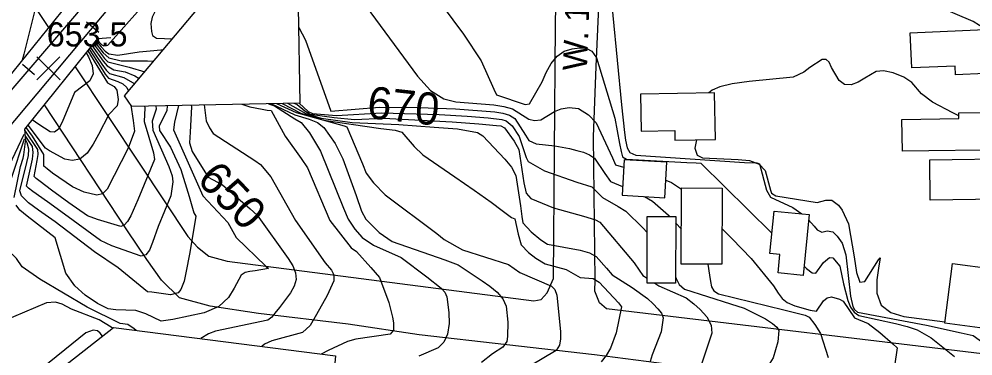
# Model space of a CAD drawing. Extents: x 79600 to 91800, y 75600 to 84400.
# Drawn here: x 85266 to 85859, y 82239 to 82449 of the extents above; entities that cross this region are included whole.
import ezdxf

# ---------------------------------------------------------------- set-up
doc = ezdxf.new("R2010")
doc.units = 0
for name, color, linetype in [('084-090$0$BLDG', 7, 'Continuous'), ('084-090$0$BRIDGE', 7, 'Continuous'), ('084-090$0$INDEX', 7, 'Continuous'), ('084-090$0$INDXLBL', 7, 'Continuous'), ('084-090$0$INTER', 7, 'Continuous'), ('084-090$0$ROAD', 7, 'Continuous'), ('084-090$0$ROAD-NAME', 7, 'Continuous'), ('084-090$0$RR', 7, 'Continuous'), ('084-090$0$SPOTMARK', 7, 'Continuous'), ('084-090$0$SPOTS', 7, 'Continuous')]:
    doc.layers.add(name, color=color, linetype=linetype)

# ---------------------------------------------------------------- blocks, each defined once
blk = doc.blocks.new('084-090$0$RRTICK100')
blk.add_line((0, -5), (0, 5))
blk = doc.blocks.new('084-090$0$SPOTX')
at = {"layer": '084-090$0$SPOTMARK'}
for p, q in [((-0.37, 0.358), (0.351, -0.358)), ((-0.012, 0), (0.347, 0.358)), ((-0.012, 0), (-0.37, -0.358))]:
    blk.add_line(p, q, dxfattribs=at)

msp = doc.modelspace()

# ---------------------------------------------------------------- linework, layer by layer
at = {"layer": '084-090$0$BLDG'}
for points in [[(85440.28, 82396.51), (85335.78, 82394.39), (85331.4, 82400.99), (85378.39, 82456.88), (85378.39, 82473.24), (85501.32, 82625.6), (85578.19, 82627.13), (85579.24, 82457.63), (85439.23, 82456.09)], [(85881.05, 82423.9), (85865.97, 82423.22), (85866.35, 82414.89), (85847.93, 82414.05), (85847.68, 82419.52), (85820.73, 82418.29), (85819.74, 82440.08), (85880.18, 82442.83)], [(85652.46, 82379.05), (85673.39, 82379.47), (85673.51, 82373.44), (85698.63, 82373.94), (85698.06, 82402.91), (85652, 82401.99)], [(85814.57, 82386.31), (85849.98, 82386.82), (85849.92, 82390.37), (85880.21, 82390.81), (85880.55, 82367.51), (85814.86, 82366.55)], [(85640.61, 82339.18), (85667.23, 82337.7), (85668.46, 82359.8), (85641.84, 82361.28)], [(85888.01, 82336.65), (85888.6, 82336.95), (85832.21, 82336.23), (85831.89, 82361.32), (85887.69, 82362.02)], [(85677.34, 82296.47), (85677.64, 82343.86), (85702.94, 82343.7), (85702.64, 82296.31)], [(85737.68, 82290.92), (85738.78, 82302.31), (85732.53, 82302.92), (85735.1, 82329.39), (85756.92, 82327.27), (85753.25, 82289.41)], [(85656.14, 82284.57), (85656.21, 82325.95), (85673.95, 82325.92), (85673.88, 82284.55)], [(85871.11, 82293.46), (85866.23, 82256.38), (85841.19, 82259.67), (85846.07, 82296.75)], [(85361.53, 82148.55), (85300.09, 82100.7), (85227.05, 82195.39), (85237.63, 82203.53), (85245.73, 82195.58), (85324.48, 82257.03), (85462.52, 82239.41), (85459.05, 82200.77), (85469.25, 82199.18), (85468.3, 82186.2), (85456.71, 82186.86), (85450.41, 82137.24)]]:
    msp.add_lwpolyline(points, close=True, dxfattribs=at)
at = {"layer": '084-090$0$BRIDGE'}
for points in [[(85295.42, 82464.24), (85296.7, 82459), (85252.93, 82405.15), (85245.2, 82405.39)], [(85269.92, 82372.74), (85269.38, 82380.3), (85314.83, 82436.64), (85322.85, 82437.18)]]:
    msp.add_lwpolyline(points, dxfattribs=at)
at = {"layer": '084-090$0$INDEX'}
msp.add_line((85673.94, 82322.03), (85677.48, 82318.23), dxfattribs=at)
for points in [[(85439.45, 82443.82), (85439.63, 82443.51), (85443.9, 82435.57), (85459.58, 82391.46), (85489.85, 82393.84), (85514.41, 82393.74), (85537.07, 82392.86), (85561.54, 82391.06), (85566.5, 82390.25), (85570.74, 82388.89), (85573.87, 82386.86), (85580.64, 82376.5), (85582.73, 82373.31), (85587.18, 82371.1), (85598.83, 82369.93), (85607.87, 82368.24), (85612.54, 82367.1), (85616.71, 82365.89), (85620.32, 82364.38), (85623.42, 82362.25), (85629.93, 82352.67), (85633.44, 82347.7), (85640.92, 82344.72)], [(85313.7, 82435.23), (85316.76, 82431.42), (85319.31, 82428.69), (85321.52, 82427.13), (85327.11, 82426.26), (85340.36, 82428.3), (85347.28, 82429), (85353.83, 82429.51), (85355.4, 82429.54)], [(85309.41, 82429.92), (85316.51, 82418.89), (85319.39, 82414.51), (85321.4, 82412.02), (85327.26, 82409.97), (85330.18, 82408.44), (85332.68, 82406.22), (85333.78, 82403.82)], [(85335.29, 82395.13), (85336.61, 82385.65), (85337.49, 82378.99), (85333.49, 82368.42), (85320.48, 82342.97), (85317.66, 82340.03), (85314.12, 82339.16), (85306.15, 82341.13), (85298.9, 82344.44), (85286.53, 82352.97), (85283.16, 82355.65), (85281.16, 82357.37), (85281.15, 82364.45), (85274.17, 82376), (85270.24, 82381.37)], [(85372.65, 82395.14), (85372.91, 82394.16), (85372.05, 82378.38), (85371.73, 82371.84), (85373.34, 82366.33), (85383.37, 82350.49), (85392.17, 82345.6), (85409.33, 82330.75), (85413.73, 82326.81), (85433.11, 82299.87), (85435.89, 82295.43), (85437.69, 82291.06), (85437.99, 82286.89), (85436.85, 82282.77), (85434.49, 82278.48), (85427.75, 82269.54), (85424.84, 82265.91), (85422.84, 82263.4), (85420.51, 82261.68), (85387.86, 82254.69), (85383.53, 82253.06), (85378.86, 82250.19), (85378.78, 82250.1)], [(85425.73, 82396.21), (85438, 82390.53), (85467.79, 82382.38), (85469.62, 82381.78), (85479.25, 82358.73), (85481.58, 82352.89), (85486.08, 82346.87), (85493.43, 82339.56), (85525.39, 82315.47), (85529.99, 82311.7), (85541.48, 82305.36), (85570.04, 82296.16), (85577.09, 82291.11), (85596.67, 82282.7), (85598.73, 82280.58), (85600.11, 82277.19), (85602.29, 82254.61), (85602.45, 82249.92), (85601.74, 82245.99), (85599.66, 82242.65), (85583.34, 82233.01)], [(85338.61, 82255.23), (85337.37, 82256.23), (85333.4, 82258.83), (85328.67, 82259.47), (85308.04, 82269.65), (85278.7, 82287.12), (85267.73, 82294.7), (85264.1, 82299.83), (85261.74, 82302.49), (85243.28, 82309.97), (85240.85, 82311.31), (85240.2, 82312.91), (85255.64, 82337.87), (85260.64, 82348.6), (85264.84, 82360.95), (85265.5, 82363.18), (85269.16, 82374.24)], [(85654.62, 82338.4), (85659.45, 82335.51), (85669.46, 82326.85), (85670.33, 82325.93)], [(85693.94, 82296.36), (85695.08, 82289.51), (85695.51, 82285.53), (85696.21, 82282.35), (85697.71, 82279.87), (85700.63, 82277.87), (85741.28, 82267.94), (85749.46, 82266.03), (85754.39, 82264.67), (85756.95, 82263.41), (85760.51, 82258.98), (85764.04, 82253.32), (85768.82, 82238.35)]]:
    msp.add_lwpolyline(points, dxfattribs=at)
at = {"layer": '084-090$0$INTER'}
for points in [[(85489.36, 82807.04), (85488.23, 82806.22), (85477.39, 82798.85), (85467.55, 82791.52), (85459.68, 82784.55), (85448.52, 82771.44), (85426.39, 82734.98), (85395.46, 82690.09), (85372.62, 82660.02), (85339.03, 82610.29), (85327.72, 82593.91), (85301.02, 82563.75), (85288.55, 82548.67), (85278.35, 82533.2), (85272.16, 82522.67), (85270.32, 82516.4), (85269.69, 82509.21), (85270.4, 82501), (85278.81, 82472.11), (85279.34, 82469.33), (85268.77, 82426.95), (85267.6, 82423.21)], [(85314.26, 82435.93), (85315.48, 82434.35), (85317.12, 82432.71), (85318.43, 82431.95), (85321.01, 82432.42), (85349.44, 82464.54), (85360.52, 82477.42), (85366.83, 82483.75), (85352.18, 82457.31), (85348.6, 82449.9), (85347.65, 82445.89), (85348.02, 82440.86), (85348.8, 82438.48), (85351.14, 82436.81), (85361.07, 82436.4), (85361.18, 82436.41)], [(85632.09, 82478.86), (85640.21, 82395.47), (85642.14, 82378.22), (85642.74, 82373.38), (85643.7, 82368.75), (85645.44, 82365.82), (85649.27, 82364.19), (85716.7, 82359.65), (85724.36, 82359.3), (85726.09, 82358.74), (85730.32, 82342.44), (85732.9, 82338.07), (85746.83, 82331.54), (85752.3, 82327.72)], [(85866.67, 82442.22), (85858.97, 82447.1), (85835, 82457.35), (85820.39, 82461.35)], [(85481.46, 82456.55), (85513.41, 82413.2), (85521.63, 82404.21), (85529.78, 82399.2), (85537.3, 82397.19), (85560.98, 82395.31), (85567.09, 82394.36), (85572.57, 82392.82), (85582.62, 82386.48), (85586.26, 82385.75), (85590.08, 82385.98), (85598.59, 82391.18), (85602.69, 82392.95), (85607.79, 82393.82), (85613.53, 82393.04), (85619.76, 82389.21), (85624.58, 82384.2), (85634.59, 82362.47), (85636.51, 82358.12), (85641.59, 82356.72)], [(85528.89, 82457.07), (85541.96, 82439.24), (85553.07, 82422.63), (85560.91, 82405.08), (85562.62, 82401.66), (85580.43, 82395.55), (85583.08, 82395.96), (85590.94, 82409.75), (85593.51, 82415.44), (85596.54, 82421.02), (85600.24, 82425.63), (85604.7, 82428.66), (85609.52, 82430.27), (85614.2, 82430.84), (85618.31, 82430.54), (85621.8, 82428.73), (85624.71, 82424.57), (85636.03, 82387.21), (85639.12, 82371.43), (85640.01, 82366.32), (85640.97, 82363.17), (85643.46, 82361.58), (85680.94, 82359.51), (85686.6, 82359.34), (85689.67, 82359.21), (85733.76, 82315.63)], [(85312.9, 82434.25), (85318.12, 82427.77), (85321.48, 82424.56), (85329.21, 82422.75), (85345.53, 82422.63), (85349.34, 82422.45), (85349.43, 82422.43)], [(85308.57, 82428.87), (85315.73, 82417.12), (85320.78, 82409.12), (85324.83, 82406.87), (85326.48, 82404.6), (85327.3, 82398.75), (85326.83, 82394.84), (85321.65, 82389.42), (85315.12, 82377), (85311.9, 82371.03), (85308.01, 82365.46), (85303.58, 82361.7), (85298.81, 82360.73), (85294.3, 82361.7), (85284.77, 82366.83), (85282.16, 82368.4), (85271.39, 82382.8)], [(85310.26, 82430.98), (85317.29, 82420.67), (85319.91, 82417.02), (85322.01, 82414.93), (85330.88, 82412.44), (85337.63, 82408.4)], [(85311.2, 82432.13), (85318.07, 82422.45), (85320.43, 82419.54), (85324.72, 82417.05), (85331.67, 82415.84), (85337.63, 82413.49), (85340.47, 82411.78)], [(85312.13, 82433.3), (85318.85, 82424.22), (85320.95, 82422.05), (85334.15, 82418.77), (85343.86, 82415.8)], [(85307.57, 82427.64), (85309, 82425.23), (85311.22, 82419.9), (85311.79, 82414.65), (85309.77, 82410.36), (85300.32, 82403.08), (85292.63, 82384.61), (85290.21, 82380.35), (85287.71, 82378.51), (85285.2, 82378.65), (85278.08, 82383.08), (85273.96, 82385.98)], [(85849.95, 82388.49), (85846.22, 82390.39), (85833.57, 82397.1), (85826.76, 82402.19), (85820.82, 82409.34), (85815.72, 82412.55), (85809.24, 82415.19), (85803.07, 82416.55), (85798.51, 82416.14), (85791.56, 82411.93), (85787.45, 82409.44), (85783.03, 82407.82), (85778.89, 82408), (85775.52, 82410.53), (85770.9, 82418.65), (85769.28, 82421.82), (85767.53, 82423.54), (85765.03, 82423.46), (85757.34, 82418.51), (85753.62, 82415.61), (85747.06, 82412.49), (85719.64, 82409.87), (85708.99, 82408.48), (85701.31, 82406.64), (85696.59, 82404.56), (85694.64, 82402.84)], [(85364.94, 82394.98), (85362.32, 82384.7), (85361.83, 82379.95), (85377.56, 82344.34), (85379.99, 82338.88), (85395.49, 82322.31), (85400.81, 82313.06), (85419.16, 82295.2), (85420.92, 82293.76), (85412.59, 82292.22), (85409.29, 82291.85), (85406.36, 82291.13), (85403.84, 82289.52), (85399.41, 82281.41), (85396.01, 82275.58), (85390.03, 82270.16), (85380.75, 82266.18), (85361.42, 82262.06), (85354.03, 82261.05), (85344.53, 82265.62), (85338.26, 82267.65), (85325.88, 82267.97), (85321.25, 82268.65), (85314.52, 82272), (85306.83, 82277.08), (85300.46, 82282.99), (85294.78, 82290.74), (85288.31, 82312.82), (85270.71, 82326.16), (85266.3, 82329.85), (85263.95, 82333.09)], [(85357.81, 82394.84), (85357.59, 82391.78), (85352.93, 82382.14), (85353.07, 82379.52), (85359.82, 82369.01), (85366.31, 82355.12), (85371.54, 82338.35), (85374.43, 82328.27), (85375.67, 82326.29), (85371.83, 82303.72), (85369.43, 82290.94), (85368.35, 82285.92), (85366.4, 82280.74), (85364.7, 82278.65), (85359.89, 82277.28), (85348.29, 82278.89), (85345.54, 82279.24), (85327.47, 82294.02), (85312.66, 82304.15), (85288.18, 82322.62), (85277.93, 82329.95), (85271.57, 82334.6), (85267.18, 82338.95), (85266.34, 82341.86), (85270.59, 82359.55), (85271.55, 82363.88), (85271.74, 82367.9), (85270.85, 82371.71), (85269.88, 82373.35)], [(85343.64, 82394.55), (85343.94, 82393.45), (85343.59, 82385.05), (85349.32, 82365.48), (85350, 82361.34), (85339.65, 82336.26), (85335.21, 82326.4), (85333.23, 82322.86), (85331.2, 82320.63), (85328.95, 82319.88), (85314.44, 82324.11), (85308.31, 82326.38), (85296.75, 82334.48), (85285.9, 82342.36), (85278.81, 82347.76), (85276.4, 82349.65), (85275.09, 82350.82), (85277.06, 82360.89), (85277.7, 82364.56), (85277.45, 82367.56), (85269.43, 82379.65)], [(85350.85, 82394.7), (85350.97, 82392.77), (85348.44, 82385.15), (85348.82, 82379.75), (85358.79, 82357.03), (85360.84, 82351.2), (85361.33, 82347.62), (85360.04, 82338.8), (85352.15, 82319.88), (85348.71, 82309.78), (85346.91, 82305.13), (85344.61, 82302.09), (85341.64, 82301.36), (85323.41, 82307.78), (85316.43, 82311.12), (85294.01, 82327.44), (85283.42, 82335.02), (85274.36, 82341.53), (85271.71, 82343.52), (85270.4, 82344.82), (85274.04, 82361.54), (85274.6, 82365.85), (85274.12, 82369.52), (85269.66, 82376.41)], [(85380.83, 82395.3), (85382.17, 82385.43), (85384.19, 82381.04), (85386.37, 82377.63), (85412.25, 82360.72), (85415.79, 82358.39), (85422.27, 82350.68), (85437.57, 82323.61), (85456.02, 82297.17), (85459.9, 82292.67), (85461.35, 82289.77), (85461.51, 82286.1), (85457.29, 82276.83), (85450.76, 82265.05), (85446.78, 82258.22), (85442.04, 82253.92), (85422.87, 82248.75), (85418.36, 82246.75), (85416.58, 82245.27)], [(85404.27, 82395.78), (85409.17, 82394.06), (85416.89, 82392.66), (85420.1, 82392.16), (85422.57, 82391.77), (85431.1, 82375.86), (85441.11, 82362), (85444.97, 82356.19), (85458.91, 82323.54), (85472.15, 82306.61), (85475.53, 82304.25), (85484.44, 82294.3), (85489.85, 82288), (85495.55, 82272.6), (85497.94, 82263.55), (85498.63, 82260.01), (85498.63, 82255.4), (85496.53, 82252.86), (85475.14, 82249.88), (85470.03, 82248.41), (85457.88, 82242.8), (85453.56, 82240.55)], [(85420.88, 82396.11), (85424.53, 82394.81), (85437.15, 82386.7), (85441.19, 82384.32), (85446.3, 82378), (85453.24, 82366.7), (85467.36, 82331.14), (85470.35, 82324.25), (85474.58, 82318.16), (85479.15, 82312.97), (85486.15, 82308.17), (85503.25, 82300.56), (85519.19, 82288.57), (85528.07, 82281.54), (85530.48, 82278.91), (85531.68, 82276.15), (85532.95, 82266.3), (85533.1, 82259.45), (85532.2, 82252.98), (85529.85, 82247.96), (85526.33, 82244.38), (85514.37, 82239.28)], [(85422.2, 82396.14), (85437.2, 82389.16), (85446.05, 82386.52), (85451.27, 82384.48), (85455.18, 82381.26), (85462.23, 82371.36), (85467.1, 82361.93), (85475.24, 82338.98), (85478.61, 82329.41), (85481.41, 82324.28), (85489.53, 82316.03), (85497.75, 82310.45), (85530.41, 82299.09), (85538.65, 82295.89), (85553.59, 82286.03), (85558.39, 82282.67), (85562.94, 82278.99), (85566.5, 82274.88), (85568.57, 82270.29), (85569.68, 82260.43), (85569.44, 82251.47), (85568.95, 82248.26), (85566.54, 82244.8), (85560.14, 82240.63), (85553.18, 82235.28)], [(85429.25, 82396.28), (85440.97, 82390.23), (85455.28, 82385.95), (85490.67, 82380.67), (85499.55, 82379.64), (85503.68, 82378.39), (85511.37, 82369.54), (85516.74, 82364.28), (85536.71, 82350.57), (85548.67, 82342.35), (85559.26, 82334.89), (85566.14, 82329.74), (85571.84, 82325.4), (85573.92, 82324.52), (85576.07, 82315.07), (85577.94, 82308.32), (85582.47, 82303.72), (85586.96, 82300.17), (85592.76, 82296.65), (85605.79, 82293.01), (85614.54, 82288.09), (85622.75, 82287.38), (85626.43, 82285.11), (85638.38, 82272.46), (85640.27, 82269.78), (85637.05, 82253.82), (85633.5, 82244.11), (85630.78, 82239.55), (85627.63, 82235.6)], [(85432.66, 82396.35), (85443.95, 82389.92), (85453.67, 82387.21), (85472.76, 82384.44), (85501.93, 82383.23), (85523.83, 82381.55), (85538.42, 82380.43), (85550.68, 82378.17), (85554.05, 82376.2), (85567.78, 82361.62), (85571.97, 82356.66), (85574.56, 82351.52), (85577.5, 82332.54), (85578.29, 82325.91), (85578.89, 82321.97), (85584.17, 82316.43), (85590.22, 82311.5), (85594.28, 82308.87), (85614.66, 82304.99), (85620.36, 82303.44), (85624.45, 82301.23), (85630.94, 82293.8), (85634.46, 82289.67), (85646.92, 82281.85), (85656.37, 82275), (85660, 82271.7), (85662.9, 82268.7), (85665.07, 82266.03), (85666.27, 82263.14), (85664.86, 82254.28), (85659.41, 82240.01), (85658.17, 82235.93)], [(85436.67, 82396.43), (85438.75, 82395.5), (85443.46, 82391.72), (85446.7, 82389.67), (85461.7, 82387.55), (85474.2, 82386.34), (85492.38, 82387.07), (85535.07, 82384.83), (85551.48, 82383.58), (85562.63, 82382.61), (85565.16, 82382.28), (85567.53, 82381.2), (85573.53, 82372.87), (85576.47, 82367.56), (85579.49, 82346.94), (85580.95, 82340.53), (85583.9, 82337.17), (85598.1, 82331.34), (85616.6, 82326.16), (85624.1, 82324.01), (85626.8, 82322.51), (85648.07, 82297.27), (85651.21, 82292.59), (85653.61, 82289.32), (85656.15, 82287.7)], [(85439.82, 82396.5), (85445.56, 82391.27), (85448.18, 82390), (85463.11, 82388.86), (85491.11, 82390.45), (85526.86, 82389.29), (85544.3, 82388.34), (85557.3, 82387.29), (85565.83, 82386.26), (85568.65, 82385.38), (85572.26, 82382.3), (85576.58, 82375.73), (85580.99, 82362.75), (85582.22, 82360.22), (85592.41, 82354.34), (85612.41, 82347.33), (85621.75, 82344.41), (85628.43, 82337.72), (85638.12, 82332.12), (85642.88, 82329.25), (85653.61, 82318.95), (85656.19, 82315.99)], [(85323.86, 82256.54), (85323.1, 82257.26), (85315.47, 82261.78), (85298.34, 82268.5), (85292.66, 82271.62), (85288.4, 82272.73), (85282.88, 82272.27), (85255.53, 82260.76), (85227.74, 82252.24), (85215.82, 82247.67), (85202.65, 82238.73), (85198.4, 82237.85), (85193.73, 82241.27), (85189.29, 82247.43), (85186.22, 82254.1), (85185.4, 82259.54), (85186.65, 82264.05), (85221.71, 82306.79), (85251.63, 82345.88), (85260.29, 82358.71), (85261.55, 82361.46), (85268.84, 82377.12)], [(85262.69, 82337.74), (85266.75, 82357.11), (85268.27, 82362.15), (85268.68, 82364.27), (85269.8, 82372.63)], [(85686.94, 82373.71), (85685.91, 82368.5), (85687.26, 82364.19), (85690.54, 82362.37), (85712.73, 82361.45), (85719.79, 82360.72), (85725.8, 82358.6), (85729.57, 82354.69), (85732.85, 82342.41), (85733.42, 82340.55), (85736.14, 82338.78), (85761.83, 82334.63), (85767.27, 82336.1), (85771, 82336.11), (85775.26, 82333.03), (85777.51, 82330.02), (85781.43, 82321.4), (85784.97, 82300.96), (85786.36, 82291.2), (85788.53, 82285.15), (85791.62, 82285.66), (85800.07, 82299.15), (85801.15, 82300.4), (85800.03, 82293.95), (85798.97, 82286.75), (85799.01, 82278.32), (85801.65, 82270.93), (85807.79, 82266.3), (85815.86, 82263.93), (85841.3, 82260.5)], [(85667.84, 82348.65), (85671.27, 82347.23), (85677.63, 82342.93)], [(85756.6, 82323.99), (85760.07, 82320.1), (85761.94, 82317.81), (85764.82, 82316.28), (85768.21, 82317), (85771.59, 82316.4), (85774.25, 82313.86), (85777.51, 82309.4), (85779.75, 82302.27), (85782.7, 82276.41), (85784.14, 82270.16), (85785.09, 82268.15), (85787.02, 82266.55), (85829.87, 82258.51), (85851.52, 82253.82), (85858.93, 82251.97), (85867.09, 82245.96), (85871.6, 82241.75), (85875.31, 82236.51)], [(85702.78, 82318.38), (85709.05, 82312.05), (85720.95, 82299.83), (85734.76, 82282.85), (85737.62, 82278.45), (85740.07, 82275.07), (85743.26, 82272.47), (85747.93, 82270.44), (85757.56, 82267.8), (85761.56, 82267.25), (85765.81, 82273.51), (85768.16, 82275.52), (85770.87, 82276.04), (85775.71, 82274.66), (85778.04, 82273.49), (85785.21, 82263.13), (85793.6, 82259.44), (85800.95, 82254.03), (85808.93, 82246.95), (85811.74, 82244.36), (85810.02, 82232.94)], [(85753.81, 82295.2), (85755.26, 82293.67), (85758.79, 82290.92), (85761.1, 82290.79), (85765.89, 82297.42), (85769.48, 82300.47), (85771.69, 82300.4), (85775.92, 82295.18), (85778.24, 82284.14), (85781.02, 82273.82), (85782.73, 82269.69), (85784.91, 82266.59), (85787.91, 82264.39), (85810.6, 82259.47), (85817.8, 82257.7), (85824.14, 82255.6), (85832.71, 82250.64), (85847.24, 82238.95)], [(85673.89, 82288.61), (85674.35, 82287.57), (85676.22, 82283.85), (85679.45, 82280.91), (85707.94, 82271.81), (85716.56, 82269.03), (85729.89, 82262.51), (85734.19, 82259.6), (85736.82, 82257.33), (85738.04, 82255.14), (85737.54, 82248.1), (85734.5, 82238.21), (85729.39, 82229.92), (85725.6, 82226.68), (85715.66, 82221.98), (85707.21, 82220.01), (85702.01, 82218.76), (85692.75, 82209.94), (85687.57, 82202.48), (85682.11, 82179.7), (85681.53, 82177.67), (85668.99, 82170.62), (85665.5, 82169.23)], [(85661.07, 82284.56), (85663.51, 82283.01), (85680.53, 82275.4), (85685.34, 82271.72), (85689.11, 82268.21), (85693.23, 82263.58), (85696.08, 82258.5), (85696.49, 82253.51), (85690.39, 82235.43), (85688.86, 82231.17), (85683.54, 82222.49), (85678.76, 82218.08), (85652.04, 82202.84), (85644.86, 82199), (85642.97, 82197.94), (85640.43, 82194.1), (85632.92, 82164.31), (85631.22, 82156.11), (85628.7, 82146.4), (85625.12, 82136.53), (85620.27, 82128.3), (85615.26, 82124.05)], [(85317.6, 82251.66), (85316.2, 82253.54), (85314.5, 82254.91), (85311.93, 82255.44), (85307.17, 82253.69), (85248.39, 82206.23), (85240, 82201.2)]]:
    msp.add_lwpolyline(points, dxfattribs=at)
at = {"layer": '084-090$0$ROAD'}
for points in [[(85449.97, 82978.79), (85218.48, 82734.89), (85182.41, 82698.41), (85163.46, 82677.84), (85156.92, 82667.9), (85151.31, 82657.96), (85150.61, 82650.23), (85152.06, 82644.38), (85155.38, 82636.23), (85284.11, 82443.52)], [(85300.54, 82418.93), (85340.92, 82358.47), (85370.7, 82313.68), (85376.79, 82306.95), (85383.64, 82301.31), (85395.09, 82298.18), (85585.69, 82273.66), (85590.32, 82274.33), (85594.14, 82278.53), (85597.91, 82287.52), (85599.29, 82444.86), (85602.58, 82642.97), (85800.05, 82641.21), (85835.09, 82641.87), (85854.37, 82644.22), (85870.07, 82648.7)], [(85883.54, 82238.47), (85630.98, 82268.55), (85626.62, 82272.37), (85623.77, 82279.6), (85623.86, 82286.39), (85622.82, 82375.46), (85624.55, 82419.17), (85632.9, 82604.83), (85636.72, 82609.65), (85645.16, 82614.06), (85659.02, 82617.9), (85720.61, 82619.12), (85789.8, 82617.03), (85826.09, 82615.23), (85842.14, 82616.47), (85863.11, 82619.14)], [(85668.37, 82234.18), (85623.54, 82240.07), (85514.42, 82252.58), (85470.36, 82259.09), (85414.71, 82265.64), (85384.56, 82270.28), (85365.52, 82275.5), (85354.3, 82286.35), (85345.22, 82299.23), (85333.15, 82317.17), (85281.57, 82395.41)]]:
    msp.add_lwpolyline(points, dxfattribs=at)
at = {"layer": '084-090$0$RR'}
for points in [[(86153.28, 83943.88), (85933.9, 83485.8), (85758.12, 83119.71), (85690.49, 82979.78), (85674.9, 82948.29), (85659.44, 82919.26), (85642.77, 82887.91), (85628.81, 82863.07), (85611.2, 82832.49), (85591.44, 82800.8), (85571.68, 82769.57), (85544.13, 82730.24), (85511.37, 82685.91), (85471.43, 82634.57), (85256.44, 82378.02), (85218.73, 82334.88), (85191.53, 82306.51), (85164.47, 82279.53), (85141.37, 82258.31), (85109.84, 82229.74), (85084.12, 82208.03), (85052.41, 82183.17), (85018.39, 82157.2), (85000, 82144.89)], [(86139.68, 83943.87), (86090.93, 83842.75), (85923.18, 83492.02), (85725.74, 83083.88), (85678.84, 82986.92), (85656.12, 82942.7), (85643.25, 82917.41), (85629, 82890.71), (85615.33, 82867.42), (85596.8, 82836.67), (85573.71, 82798.77), (85557.74, 82774.06), (85536.59, 82743.44), (85505.99, 82699.75), (85477.03, 82661.95), (85312.39, 82465.02), (85221.12, 82358.37), (85190.73, 82324.72), (85165.51, 82299.46), (85143.33, 82278.71), (85113.8, 82251.24), (85078.9, 82221.26)]]:
    msp.add_lwpolyline(points, dxfattribs=at)

# ---------------------------------------------------------------- block references
for p, rotation in [((85311.49, 82443.71), -129.96336810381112), ((85271.64, 82417.4), -130.5544119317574)]:
    msp.add_blockref('084-090$0$RRTICK100', p, dxfattribs=dict(at, rotation=rotation))
at = {"layer": '084-090$0$SPOTS', "xscale": 20, "yscale": 20}
msp.add_blockref('084-090$0$SPOTX', (85284.25, 82418.15), dxfattribs=at)

# ---------------------------------------------------------------- texts
at = {"layer": '084-090$0$INDXLBL'}
for s, rotation, p in [('670', 353.6623, (85481.51, 82387.28)), ('650', 313.96977, (85375.61, 82348.29))]:
    msp.add_text(s, height=20, rotation=rotation, dxfattribs=at).set_placement(p)
at = {"layer": '084-090$0$ROAD-NAME'}
msp.add_text('W. 17 ST.', height=15, rotation=87.82187, dxfattribs=at).set_placement((85618.74, 82416.45))
at = {"layer": '084-090$0$SPOTS'}
msp.add_text('653.5', height=15, dxfattribs=at).set_placement((85282.99, 82431.66))

doc.saveas('drawing.dxf')
